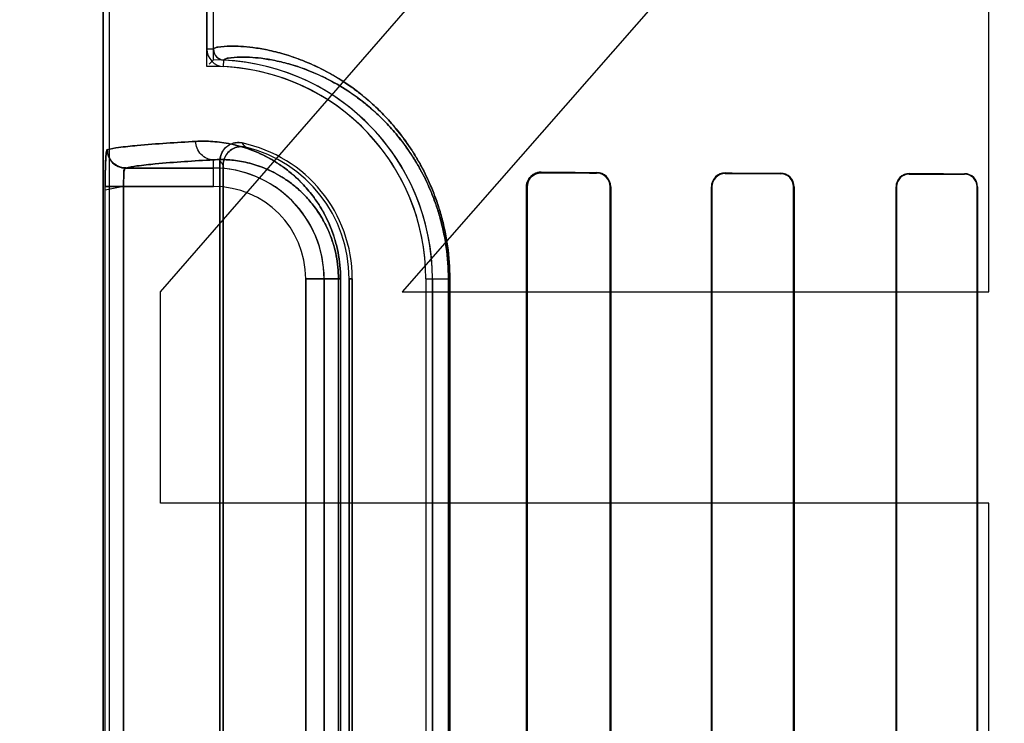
# Model space of a CAD drawing. Header units: millimetres. Extents: x 0 to 297, y 0 to 210.
# Tile 350 of 446: x 242.267 to 242.507, y 157.875 to 158.047. Entities that reach past the tile are written whole.
import ezdxf

# ---------------------------------------------------------------- set-up
doc = ezdxf.new("R2010")
doc.units = ezdxf.units.MM
doc.header["$LTSCALE"] = 16.335
doc.layers.get('0').update_dxf_attribs({"linetype": 'CONTINUOUS'})
for name, color, linetype in [('AXES_REF', 7, 'CONTINUOUS'), ('INTFCLR_1', 7, 'CONTINUOUS'), ('INTFCLR_72935', 7, 'CONTINUOUS')]:
    doc.layers.add(name, color=color, linetype=linetype)

msp = doc.modelspace()

# ---------------------------------------------------------------- linework, layer by layer
at = {"color": 7, "linetype": 'Continuous'}
for p, q in [((242.300971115, 157.9804289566), (242.503471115, 158.2130885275)), ((242.503471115, 158.1441523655), (242.3600336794, 157.9804289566)), ((242.503471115, 157.9804289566), (242.503471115, 158.1441523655)), ((242.300971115, 157.928726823), (242.300971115, 157.9804289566)), ((242.3600336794, 157.9804289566), (242.503471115, 157.9804289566)), ((242.503471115, 157.928726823), (242.300971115, 157.928726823)), ((242.503471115, 157.8080885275), (242.503471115, 157.928726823))]:
    msp.add_line(p, q, dxfattribs=at)
for radius in [8.7262453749, 8.7255, 8.6696226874]:
    msp.add_circle((241.415033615, 154.4105885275), radius, dxfattribs=at)
msp.add_arc((241.415033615, 154.4105885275), 8.64, 278.2771290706, 261.7228709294, dxfattribs=at)
at = {"layer": 'AXES_REF', "color": 9, "linetype": 'Continuous'}
msp.add_circle((241.415033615, 154.4105885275), 5.3357191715, dxfattribs=at)
msp.add_arc((241.415033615, 154.4105885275), 7.9600610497, 94.4118118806, 85.5881881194, dxfattribs=at)
at = {"layer": 'INTFCLR_1', "color": 6, "linetype": 'Continuous'}
for p, q in [((242.2868884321, 157.5605757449), (242.2868884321, 159.9635757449)), ((242.2884753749, 157.5605757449), (242.2884753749, 159.9635908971)), ((242.3123014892, 159.1244073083), (242.3123014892, 158.0397441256)), ((242.3138884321, 158.0397441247), (242.3138884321, 159.1244073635)), ((242.3154753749, 157.7387447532), (242.3154753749, 158.0124067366)), ((242.3162627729, 158.0114194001), (242.3162627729, 157.7397320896)), ((242.3904320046, 158.0060757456), (242.3904320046, 157.7450757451)), ((242.3905951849, 158.0060757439), (242.3905951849, 157.7450757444)), ((242.410889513, 157.7450757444), (242.410889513, 158.0060757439)), ((242.4110370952, 157.7450757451), (242.4110370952, 158.0060757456)), ((242.4356361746, 158.0060757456), (242.4356361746, 157.7450757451)), ((242.4357725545, 158.0060757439), (242.4357725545, 157.7450757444)), ((242.4557332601, 157.7450757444), (242.4557332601, 158.0060757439)), ((242.4558611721, 157.7450757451), (242.4558611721, 158.0060757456)), ((242.4807881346, 158.0060757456), (242.4807881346, 157.7450757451)), ((242.4809094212, 158.0060757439), (242.4809094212, 157.7450757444)), ((242.5006108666, 157.7450757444), (242.5006108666, 158.0060757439)), ((242.5007268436, 157.7450757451), (242.5007268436, 158.0060757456)), ((242.3470469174, 157.7675757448), (242.3470469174, 157.9835757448)), ((242.3478343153, 157.9835757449), (242.3478343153, 157.7675757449)), ((242.3658343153, 157.9835757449), (242.3658343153, 157.7675757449)), ((242.3674212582, 157.7675757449), (242.3674212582, 157.9835757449))]:
    msp.add_line(p, q, dxfattribs=at)
at = {"layer": 'INTFCLR_1', "color": 9, "linetype": 'Continuous'}
for p, q in [((242.3138884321, 158.0397440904), (242.3123014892, 158.0397441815)), ((242.3163824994, 158.0354617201), (242.3164588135, 158.0370468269)), ((242.3138884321, 158.0061536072), (242.3138884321, 158.012672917)), ((242.3138884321, 158.0106529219), (242.2923880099, 158.0106529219)), ((242.3940352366, 158.0095004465), (242.3940352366, 158.0096600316)), ((242.4075352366, 158.0095937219), (242.4075352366, 158.0094434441)), ((242.4390352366, 158.0093273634), (242.4390352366, 158.0094618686)), ((242.4525352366, 158.0094130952), (242.4525352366, 158.0092836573)), ((242.4840352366, 158.009193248), (242.4840352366, 158.0093133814)), ((242.4975352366, 158.0092758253), (242.4975352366, 158.0091588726)), ((242.2874080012, 157.7449978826), (242.2874080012, 158.0061536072)), ((242.2919032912, 158.0061536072), (242.2919032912, 157.7449978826)), ((242.2919032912, 158.0061536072), (242.3138884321, 158.0061536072)), ((242.3904320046, 158.0060757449), (242.3905951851, 158.0060757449)), ((242.4108895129, 158.0060757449), (242.4110370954, 158.0060757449)), ((242.4356361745, 158.0060757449), (242.4357725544, 158.0060757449)), ((242.4557332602, 158.0060757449), (242.4558611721, 158.0060757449)), ((242.4807881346, 158.0060757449), (242.4809094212, 158.0060757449)), ((242.5006108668, 158.0060757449), (242.5007268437, 158.0060757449)), ((242.3364662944, 157.9835757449), (242.3364662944, 157.7675757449)), ((242.3364662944, 157.9835757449), (242.3449747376, 157.9835757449)), ((242.340965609, 157.7675757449), (242.340965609, 157.9835757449)), ((242.3444488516, 157.7675757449), (242.3444488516, 157.9835757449)), ((242.3449747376, 157.9835757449), (242.3449747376, 157.7675757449)), ((242.3470469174, 157.9835757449), (242.3478343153, 157.9835757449)), ((242.3658343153, 157.9835757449), (242.3716696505, 157.9835757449)), ((242.3713377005, 157.7675757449), (242.3713377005, 157.9835757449)), ((242.3716696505, 157.9835757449), (242.3716696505, 157.7675757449))]:
    msp.add_line(p, q, dxfattribs=at)
at = {"layer": 'INTFCLR_1', "color": 7, "linetype": 'Continuous'}
for p, q in [((242.2919032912, 158.0061536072), (242.2874060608, 158.0052841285)), ((242.2874080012, 158.0061536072), (242.2919032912, 158.0061536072))]:
    msp.add_line(p, q, dxfattribs=at)
msp.add_lwpolyline([(242.3940352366, 158.0095004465), (242.3939126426, 158.0094987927), (242.3937889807, 158.0094926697), (242.3936644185, 158.0094819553), (242.3935381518, 158.009466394), (242.3934113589, 158.0094459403), (242.3932871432, 158.0094211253), (242.3931665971, 158.0093924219), (242.3930488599, 158.0093598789), (242.3929340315, 158.0093237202)], dxfattribs=at)
at = {"layer": 'INTFCLR_1', "color": 6, "linetype": 'Continuous'}
for centre, radius, start, end in [((242.3165886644, 158.0397439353), 0.0042871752, 179.9974572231, 267.2436646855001), ((242.3165886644, 158.0397439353), 0.0027002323, 179.9967087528, 267.2436535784), ((242.3138884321, 157.9835757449), 0.0535328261, 0, 87.2479465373), ((242.3138884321, 157.9835757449), 0.0519458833, 1.4556e-06, 87.24801020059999), ((242.3138884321, 157.9835757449), 0.0339458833, 2.2274e-06, 78.1110808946), ((242.3138884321, 157.9835757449), 0.0331584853, 359.9999997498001, 76.16476395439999), ((242.3940164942, 158.0060755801), 0.0035844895, 89.7004139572, 179.9973544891), ((242.4075189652, 158.0060756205), 0.0035181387, 0.002037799, 89.73500501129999), ((242.4075216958, 158.006075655), 0.0033678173, 0.0015117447, 89.76963373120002), ((242.4390222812, 158.0060755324), 0.0033862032, 89.7808025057, 179.996392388), ((242.4390250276, 158.0060747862), 0.0032525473, 89.82016563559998, 179.9831292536), ((242.4525230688, 158.0060749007), 0.0033381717, 0.014502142, 89.7911535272), ((242.4840261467, 158.0060753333), 0.0032380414, 89.83915646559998, 179.9927043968), ((242.4525250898, 158.0060754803), 0.0032081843, 0.0047072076, 89.81878907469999), ((242.4840274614, 158.0060751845), 0.0031180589, 89.8571245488, 179.9897200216), ((242.4975270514, 158.0060750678), 0.0030838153, 0.012561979, 89.84792499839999), ((242.4975261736, 158.0060751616), 0.0032006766, 0.0104534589, 89.83776259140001)]:
    msp.add_arc(centre, radius, start, end, dxfattribs=at)
at = {"layer": 'INTFCLR_1', "color": 9, "linetype": 'Continuous'}
for centre, radius, start, end in [((242.2574567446, 157.9577317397), 0.08666615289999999, 42.04405216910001, 42.9598198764), ((242.2577420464, 157.9655569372), 0.07435079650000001, 38.0856594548, 39.0588530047), ((242.3138884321, 157.9835757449), 0.0270771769, 0, 89.9999999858), ((242.3138884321, 157.9835757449), 0.0225778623, 2.598e-07, 89.99999993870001)]:
    msp.add_arc(centre, radius, start, end, dxfattribs=at)
at = {"layer": 'INTFCLR_1', "color": 6, "linetype": 'Continuous'}
for major_axis, ratio, start_param, end_param in [((0.4693968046, 0), 0.0034906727, -2.5485709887, -2.4989177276), ((0.4963968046, 0), 0.0034906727, -2.4721230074, -2.4294368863), ((0.4693968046, 0), 0.0034906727, -2.3940887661, -2.3526946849), ((0.4963968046, 0), 0.0034906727, -2.3371288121, -2.3000343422), ((0.4693968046, 0), 0.0034906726, -2.262071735, -2.2252929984), ((0.4963968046, 0), 0.0034906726, -2.217857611, -2.1841931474)]:
    msp.add_ellipse((242.7832852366, 158.0105757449), major_axis=major_axis, ratio=ratio, start_param=start_param, end_param=end_param, dxfattribs=at)
at = {"layer": 'INTFCLR_1', "color": 9, "linetype": 'Continuous'}
for points, knots in [([(242.3716696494, 157.9835757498), (242.3716696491, 157.9862652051), (242.3714352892, 157.9896200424), (242.3708127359, 157.9935637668), (242.3703310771, 157.9960642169), (242.3696011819, 157.9990566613), (242.3687048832, 158.0019302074), (242.3679126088, 158.004113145), (242.3667306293, 158.007094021), (242.3651766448, 158.0103453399), (242.3631926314, 158.0137713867), (242.3612446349, 158.0167847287), (242.3591935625, 158.0195264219), (242.35707375, 158.0220046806), (242.3550475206, 158.0241870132), (242.3516636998, 158.0274373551), (242.3468466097, 158.0311905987), (242.3419899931, 158.0340863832), (242.3383524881, 158.0358571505), (242.3351165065, 158.0372317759), (242.3313771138, 158.0385195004), (242.3272578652, 158.039549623), (242.3236988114, 158.040149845), (242.3206941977, 158.0404392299), (242.3178586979, 158.0405242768), (242.3156393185, 158.0403770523), (242.3143217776, 158.0401151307), (242.3138883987, 158.039867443), (242.3138884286, 158.0397441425)], [0, 0, 0, 0, 0.08892935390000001, 0.1106974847, 0.1320156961, 0.1731121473, 0.21247223, 0.2314805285, 0.2498887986, 0.3184980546, 0.3503473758, 0.3807584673, 0.4371051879, 0.4633880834, 0.4885695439, 0.5355476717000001, 0.6184022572, 0.6898557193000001, 0.7220813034, 0.7521202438, 0.8060674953, 0.8526640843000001, 0.8923378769, 0.9253925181, 0.9521389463, 0.9869003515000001, 0.9959229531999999, 1, 1, 1, 1]), ([(242.3713377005, 157.983575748), (242.3713377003, 157.9861444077), (242.3711148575, 157.9893484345), (242.3705227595, 157.993115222), (242.3700647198, 157.9955031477), (242.369370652, 157.9983607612), (242.3685182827, 158.0011049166), (242.3677648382, 158.00318944), (242.3666410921, 158.0060350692), (242.3651636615, 158.009138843), (242.3632770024, 158.0124094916), (242.361425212, 158.015284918), (242.3594753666, 158.0179009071), (242.3574600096, 158.0202651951), (242.3555342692, 158.0223461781), (242.3523192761, 158.0254439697), (242.3477425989, 158.0290193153), (242.3431276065, 158.0317752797), (242.3396720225, 158.0334579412), (242.3365993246, 158.0347622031), (242.3330491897, 158.0359813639), (242.3291391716, 158.0369519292), (242.3257615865, 158.0375120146), (242.3229120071, 158.0377752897), (242.3202194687, 158.0378419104), (242.3181220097, 158.0376848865), (242.3168600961, 158.0374183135), (242.3164584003, 158.0371669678), (242.3164588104, 158.0370468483)], [0, 0, 0, 0, 0.0892203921, 0.1110571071, 0.1324409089, 0.1736583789, 0.2131260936, 0.2321829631, 0.2506359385, 0.3193892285, 0.3512918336, 0.3817450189, 0.4381455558, 0.4644423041, 0.4896300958, 0.5366014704, 0.6193841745, 0.690715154, 0.7228680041, 0.752829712, 0.8066164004, 0.8530538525, 0.8925792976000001, 0.9255035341, 0.9521432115, 0.9868018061, 0.9958277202, 1, 1, 1, 1]), ([(242.3095942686, 158.0171722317), (242.3048052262, 158.0169078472), (242.2984850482, 158.0165371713), (242.2912625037, 158.0157671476), (242.2888086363, 158.0153991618), (242.2878971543, 158.0151522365)], [0, 0, 0, 0, 0.6598379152, 0.8700864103, 1, 1, 1, 1]), ([(242.3449747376, 157.9835757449), (242.3449747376, 157.9846676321), (242.3448696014, 157.9868225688), (242.3444133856, 157.9899481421), (242.3437074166, 157.9928711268), (242.342810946, 157.995543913), (242.3417756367, 157.9979618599), (242.3406433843, 158.0001380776), (242.3394423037, 158.0020971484), (242.3378256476, 158.0043808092), (242.3357295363, 158.0068368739), (242.3334921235, 158.0089334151), (242.3317080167, 158.0103619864), (242.3300005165, 158.0115976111), (242.3271358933, 158.0133838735), (242.3230593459, 158.0152595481), (242.3189883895, 158.0164150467), (242.3159093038, 158.0169408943), (242.3130646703, 158.0172323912), (242.310960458, 158.0172476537), (242.3095942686, 158.0171722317)], [0, 0, 0, 0, 0.0600364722, 0.1184052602, 0.1734305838, 0.2251527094, 0.2732309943, 0.3179069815, 0.3599202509, 0.3994803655, 0.4716625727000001, 0.5370235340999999, 0.5677436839, 0.5972889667, 0.6528695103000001, 0.7531358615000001, 0.842855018, 0.8846865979, 0.9247668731, 1, 1, 1, 1]), ([(242.3138884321, 158.012672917), (242.3133521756, 158.0126758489), (242.3122172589, 158.0129088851), (242.3107634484, 158.0139233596), (242.3098127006, 158.0154437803), (242.3095970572, 158.0166122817), (242.3095942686, 158.0171722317)], [0, 0, 0, 0, 0.2347880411, 0.4924247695, 0.7548388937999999, 1, 1, 1, 1]), ([(242.2923880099, 158.0106529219), (242.2932909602, 158.0108997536), (242.2957226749, 158.0112678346), (242.3028795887, 158.0120377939), (242.3091427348, 158.0124085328), (242.3138884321, 158.012672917)], [0, 0, 0, 0, 0.1299438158, 0.3401947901, 1, 1, 1, 1]), ([(242.3444488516, 157.9835757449), (242.3444488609, 157.9845274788), (242.3443576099, 157.9864056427), (242.3439617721, 157.9891294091), (242.343349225, 157.9916760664), (242.3425716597, 157.994003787), (242.3416737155, 157.9961088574), (242.3406918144, 157.9980028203), (242.3396504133, 157.9997069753), (242.3382494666, 158.0016914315), (242.3364339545, 158.0038235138), (242.3344964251, 158.0056413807), (242.3329521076, 158.0068778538), (242.3314754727, 158.0079458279), (242.3290004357, 158.0094862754), (242.3254804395, 158.011096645), (242.3219686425, 158.0120781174), (242.3193160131, 158.0125155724), (242.3168695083, 158.0127500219), (242.3150612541, 158.0127479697), (242.3138884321, 158.012672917)], [0, 0, 0, 0, 0.0604328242, 0.119177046, 0.1745224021, 0.2265289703, 0.2748288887, 0.3196949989, 0.3618754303, 0.4015421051, 0.4738501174, 0.5392506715, 0.5699101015, 0.59942468, 0.6549230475, 0.7547890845, 0.8440278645, 0.8855751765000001, 0.9253762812, 1, 1, 1, 1])]:
    msp.add_open_spline(points, degree=3, knots=knots, dxfattribs=at)
at = {"layer": 'INTFCLR_1', "color": 6, "linetype": 'Continuous'}
for points, knots in [([(242.3154753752, 158.0124067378), (242.3154753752, 158.0128897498), (242.315631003, 158.013863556), (242.3163202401, 158.0151654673), (242.3173866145, 158.0161815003), (242.3189301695, 158.0169010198), (242.320182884, 158.0169405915), (242.3208817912, 158.0167934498)], [0, 0, 0, 0, 0.182711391, 0.3654389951, 0.5479258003, 0.7298252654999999, 1, 1, 1, 1]), ([(242.2878971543, 158.0151522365), (242.2878981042, 158.0142964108), (242.2883507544, 158.0127897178), (242.2900282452, 158.011108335), (242.2915335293, 158.0106538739), (242.2923880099, 158.0106529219)], [0, 0, 0, 0, 0.3682330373, 0.6323456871, 1, 1, 1, 1]), ([(242.3218176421, 158.0157722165), (242.3213386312, 158.0158901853), (242.3203368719, 158.015968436), (242.3188862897, 158.0155947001), (242.3176383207, 158.0147708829), (242.3165742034, 158.0133985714), (242.3162627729, 158.0121523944), (242.3162627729, 158.0114194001)], [0, 0, 0, 0, 0.1831388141, 0.3651957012, 0.546523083, 0.7278870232, 1, 1, 1, 1]), ([(242.2923880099, 158.0106529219), (242.2919075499, 158.0105877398), (242.2920927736, 158.0090506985), (242.2918743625, 158.0077719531), (242.2919000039, 158.0066835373), (242.2919032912, 158.0061536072)], [0, 0, 0, 0, 0.3195498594, 0.6507406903, 1, 1, 1, 1])]:
    msp.add_open_spline(points, degree=3, knots=knots, dxfattribs=at)
at = {"layer": 'INTFCLR_1', "color": 7, "linetype": 'Continuous'}
for points, knots in [([(242.2874060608, 158.0052841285), (242.2874034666, 158.0058636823), (242.287409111, 158.0070159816), (242.2874219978, 158.0087053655), (242.2874505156, 158.0101874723), (242.2874878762, 158.0114270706), (242.2875326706, 158.0125081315), (242.2875943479, 158.0134821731), (242.2876656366, 158.014345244), (242.2877616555, 158.014815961), (242.2878242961, 158.0151324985), (242.2878971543, 158.0151522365)], [0, 0, 0, 0, 0.1753904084, 0.3487046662, 0.5113042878, 0.6238686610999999, 0.7243020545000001, 0.8377938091, 0.9227224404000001, 0.9771563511, 1, 1, 1, 1]), ([(242.2878971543, 158.0151522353), (242.2877505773, 158.0146602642), (242.287569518, 158.0136060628), (242.2875053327, 158.0118195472), (242.28742026, 158.0093203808), (242.2874080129, 158.0073799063), (242.2874080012, 158.0061536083)], [0, 0, 0, 0, 0.1687055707, 0.355605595, 0.5925886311, 1, 1, 1, 1]), ([(242.3940352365, 158.0095004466), (242.3935853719, 158.0094942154), (242.3925677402, 158.0093066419), (242.3910845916, 158.008212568), (242.3905913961, 158.006843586), (242.3905951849, 158.0060757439)], [0, 0, 0, 0, 0.2535538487, 0.5672631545, 1, 1, 1, 1]), ([(242.3929340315, 158.0093237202), (242.3923594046, 158.0091316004), (242.3911284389, 158.0083212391), (242.3905951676, 158.006870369), (242.3905951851, 158.0060757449)], [0, 0, 0, 0, 0.4326208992, 1, 1, 1, 1])]:
    msp.add_open_spline(points, degree=3, knots=knots, dxfattribs=at)
at = {"layer": 'INTFCLR_72935', "color": 6, "linetype": 'Continuous'}
for p, q in [((242.2868884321, 159.9635757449), (242.2868884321, 157.5605757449)), ((242.2884753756, 157.5605757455), (242.2884753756, 159.9636060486)), ((242.3123014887, 158.0354973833), (242.3123014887, 159.1286541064)), ((242.3138884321, 158.037108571), (242.3138884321, 159.1270429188)), ((242.3138884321, 158.0371085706), (242.312825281, 158.0360346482)), ((242.3154753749, 158.0124067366), (242.3154753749, 157.7387447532)), ((242.3162627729, 157.7397320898), (242.3162627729, 158.0114194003)), ((242.3904320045, 157.7450757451), (242.3904320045, 158.0060757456)), ((242.3905951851, 157.7450757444), (242.3905951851, 158.0060757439)), ((242.4108895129, 158.0060757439), (242.4108895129, 157.7450757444)), ((242.4110370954, 158.0060757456), (242.4110370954, 157.7450757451)), ((242.4356361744, 157.7450757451), (242.4356361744, 158.0060757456)), ((242.4357725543, 157.7450757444), (242.4357725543, 158.0060757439)), ((242.4557332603, 158.0060757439), (242.4557332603, 157.7450757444)), ((242.455861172, 158.0060757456), (242.455861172, 157.7450757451)), ((242.4807881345, 157.7450757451), (242.4807881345, 158.0060757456)), ((242.480909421, 157.7450757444), (242.480909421, 158.0060757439)), ((242.5006108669, 158.0060757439), (242.5006108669, 157.7450757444)), ((242.5007268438, 158.0060757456), (242.5007268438, 157.7450757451)), ((242.3470469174, 157.983575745), (242.3470469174, 157.7675757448)), ((242.3478343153, 157.7675757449), (242.3478343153, 157.9835757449)), ((242.3658343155, 157.9835757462), (242.3658343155, 157.7675757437)), ((242.3674212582, 157.9835757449), (242.3674212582, 157.7675757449))]:
    msp.add_line(p, q, dxfattribs=at)
at = {"layer": 'INTFCLR_72935', "color": 9, "linetype": 'Continuous'}
for p, q in [((242.3138884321, 158.0061536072), (242.3138884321, 158.012672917)), ((242.2923880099, 158.0106529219), (242.3138884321, 158.0106529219)), ((242.3940352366, 158.0096600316), (242.3940352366, 158.0095004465)), ((242.4075352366, 158.0094434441), (242.4075352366, 158.0095937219)), ((242.4390352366, 158.0094618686), (242.4390352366, 158.0093273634)), ((242.4525352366, 158.0092836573), (242.4525352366, 158.0094130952)), ((242.4840352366, 158.0093133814), (242.4840352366, 158.009193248)), ((242.4975352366, 158.0091588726), (242.4975352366, 158.0092758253)), ((242.2874080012, 157.7449978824), (242.2874080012, 158.0061536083)), ((242.3138884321, 158.0061536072), (242.2874080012, 158.0061536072)), ((242.2919032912, 157.7449978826), (242.2919032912, 158.0061536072)), ((242.3905951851, 158.0060757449), (242.3904320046, 158.0060757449)), ((242.4110370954, 158.0060757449), (242.4108895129, 158.0060757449)), ((242.4357725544, 158.0060757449), (242.4356361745, 158.0060757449)), ((242.4558611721, 158.0060757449), (242.4557332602, 158.0060757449)), ((242.4809094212, 158.0060757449), (242.4807881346, 158.0060757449)), ((242.5007268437, 158.0060757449), (242.5006108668, 158.0060757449)), ((242.3364662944, 157.7675757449), (242.3364662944, 157.9835757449)), ((242.3449747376, 157.9835757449), (242.3364662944, 157.9835757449)), ((242.340965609, 157.9835757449), (242.340965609, 157.7675757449)), ((242.3444488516, 157.9835757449), (242.3444488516, 157.7675757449)), ((242.3449747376, 157.983575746), (242.3449747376, 157.7675757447)), ((242.3478343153, 157.9835757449), (242.3470469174, 157.9835757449)), ((242.3658343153, 157.9835757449), (242.3716696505, 157.9835757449)), ((242.3713377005, 157.9835757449), (242.3713377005, 157.7675757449)), ((242.3716696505, 157.9835757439), (242.3716696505, 157.7675757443))]:
    msp.add_line(p, q, dxfattribs=at)
at = {"layer": 'INTFCLR_72935', "color": 7, "linetype": 'Continuous'}
for points in [[(242.3940352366, 158.0096600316), (242.3938961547, 158.009658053), (242.3937608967, 158.0096509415), (242.3936296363, 158.0096391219), (242.3935030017, 158.0096230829), (242.3933806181, 158.0096031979), (242.3932611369, 158.0095795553), (242.3931441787, 158.0095522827), (242.3930303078, 158.0095217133), (242.3929195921, 158.0094880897)], [(242.3929387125, 158.0093252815), (242.3930512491, 158.0093605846), (242.3931663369, 158.0093923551), (242.3932838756, 158.0094204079), (242.3934036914, 158.0094445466), (242.3935257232, 158.0094646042), (242.393650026, 158.0094804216), (242.3937765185, 158.0094918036), (242.3939049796, 158.0094985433), (242.3940352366, 158.0095004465)]]:
    msp.add_lwpolyline(points, dxfattribs=at)
at = {"layer": 'INTFCLR_72935', "color": 6, "linetype": 'Continuous'}
for centre, radius, start, end in [((242.3138884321, 157.9835757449), 0.0535328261, 0, 90), ((242.3138884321, 157.9835757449), 0.0519458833, 1.4556e-06, 91.7506546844), ((242.3138884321, 157.9835757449), 0.0339458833, 2.2274e-06, 78.1110808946), ((242.3138884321, 157.9835757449), 0.0331584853, 1.409e-07, 76.16476393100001), ((242.4075188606, 158.0060754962), 0.00351825, 0.0040615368, 89.7333139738), ((242.4075217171, 158.0060756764), 0.0033677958, 0.0011480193, 89.76999188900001), ((242.4390224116, 158.0060756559), 0.0033862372, 89.782997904, 179.9984823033), ((242.439024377, 158.0060755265), 0.0032518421, 89.80865887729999, 179.9961701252), ((242.4525236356, 158.0060755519), 0.0033375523, 0.0033256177, 89.80084531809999), ((242.4840259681, 158.0060755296), 0.0032378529, 89.83598721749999, 179.996178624), ((242.4525251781, 158.0060755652), 0.0032080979, 0.0031917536, 89.8203575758), ((242.4840271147, 158.0060755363), 0.0031177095, 89.85073905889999, 179.9961845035), ((242.4975265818, 158.0060755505), 0.0032002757, 0.0034933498, 89.8450470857), ((242.4975275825, 158.0060755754), 0.0030832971, 0.003131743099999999, 89.85776348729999)]:
    msp.add_arc(centre, radius, start, end, dxfattribs=at)
at = {"layer": 'INTFCLR_72935', "color": 9, "linetype": 'Continuous'}
for centre, radius, start, end in [((242.2574567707, 157.9577317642), 0.08666611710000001, 42.04405168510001, 42.9598197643), ((242.2577420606, 157.965556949), 0.07435077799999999, 38.0856590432, 39.0588528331), ((242.3138884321, 157.9835757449), 0.0270771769, 0, 90.0000000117), ((242.3138884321, 157.9835757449), 0.0225778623, 2.598e-07, 89.99999993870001)]:
    msp.add_arc(centre, radius, start, end, dxfattribs=at)
at = {"layer": 'INTFCLR_72935', "color": 7, "linetype": 'Continuous'}
msp.add_arc((242.292398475, 158.0151536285), 0.0045010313, 180.0177188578, 269.866775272, dxfattribs=at)
at = {"layer": 'INTFCLR_72935', "color": 6, "linetype": 'Continuous'}
for major_axis, ratio, start_param, end_param in [((0.4693968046, 0), 0.0034906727, -2.5485709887, -2.4989177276), ((0.4963968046, 0), 0.0034906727, -2.4721230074, -2.4294368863), ((0.4693968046, 0), 0.0034906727, -2.3940887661, -2.3526946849), ((0.4963968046, 0), 0.0034906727, -2.3371288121, -2.3000343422), ((0.4693968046, 0), 0.0034906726, -2.262071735, -2.2252929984), ((0.4963968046, 0), 0.0034906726, -2.217857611, -2.1841931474)]:
    msp.add_ellipse((242.7832852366, 158.0105757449), major_axis=major_axis, ratio=ratio, start_param=start_param, end_param=end_param, dxfattribs=at)
at = {"layer": 'INTFCLR_72935', "color": 9, "linetype": 'Continuous'}
for points, knots in [([(242.3138884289, 158.0397441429), (242.313888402, 158.0398689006), (242.3143291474, 158.0401175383), (242.315656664, 158.0403794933), (242.3178912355, 158.0405251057), (242.3207347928, 158.0404363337), (242.323734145, 158.040144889), (242.327280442, 158.0395443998), (242.3305692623, 158.0387209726), (242.3334629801, 158.0378011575), (242.336750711, 158.0365882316), (242.3411898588, 158.0345613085), (242.3456975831, 158.0318769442), (242.3489429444, 158.0295277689), (242.3509089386, 158.02795272), (242.352982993, 158.0261698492), (242.35560916, 158.0236479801), (242.3587142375, 158.0201632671), (242.3612116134, 158.0168311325), (242.3631598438, 158.0138250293), (242.365151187, 158.0103948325), (242.3669602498, 158.0066181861), (242.3683120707, 158.0030625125), (242.369040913, 158.0008530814), (242.3697338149, 157.9985110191), (242.3703271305, 157.9960828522), (242.3708106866, 157.9935757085), (242.3714347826, 157.9896265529), (242.3716696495, 157.9862682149), (242.3716696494, 157.9835757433)], [0, 0, 0, 0, 0.004125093, 0.0132564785, 0.0482716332, 0.0750900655, 0.1080986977, 0.1475742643, 0.1940030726, 0.220035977, 0.2479478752, 0.3098346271, 0.3811008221, 0.4210070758, 0.4422222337, 0.4643790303, 0.5114245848, 0.5624876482, 0.6185464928, 0.6489140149, 0.6808923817, 0.7496495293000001, 0.7870559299, 0.8066095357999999, 0.8265636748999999, 0.8678037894, 0.8891910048, 0.9109738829, 1, 1, 1, 1]), ([(242.3164588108, 158.0370468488), (242.3164583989, 158.0371683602), (242.3168670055, 158.03742082), (242.318138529, 158.0376872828), (242.3202503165, 158.0378429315), (242.3229505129, 158.0377727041), (242.3257951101, 158.0375074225), (242.329160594, 158.0369470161), (242.3322819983, 158.0361712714), (242.3350289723, 158.0353014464), (242.3381512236, 158.0341519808), (242.3423681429, 158.0322267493), (242.3466499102, 158.0296730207), (242.3497327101, 158.0274364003), (242.3516007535, 158.0259359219), (242.3535720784, 158.0242365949), (242.3560684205, 158.021831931), (242.3590200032, 158.0185081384), (242.3613938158, 158.0153292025), (242.3632458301, 158.0124606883), (242.3651394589, 158.0091860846), (242.3668595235, 158.005580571), (242.368144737, 158.0021861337), (242.3688377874, 158.0000764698), (242.3694967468, 157.9978398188), (242.3700609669, 157.9955209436), (242.3705208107, 157.9931266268), (242.3711143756, 157.9893546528), (242.3713377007, 157.9861472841), (242.3713377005, 157.9835757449)], [0, 0, 0, 0, 0.004220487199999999, 0.0133545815, 0.04826561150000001, 0.0749769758, 0.1078554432, 0.1471834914, 0.1934537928, 0.2194060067, 0.2472383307, 0.308975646, 0.380119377, 0.4199814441, 0.4411803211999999, 0.4633254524, 0.5103642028, 0.5614471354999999, 0.617559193, 0.6479685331, 0.6800001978, 0.7489013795, 0.7864009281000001, 0.8060068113, 0.826016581, 0.8673780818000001, 0.888831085, 0.9106825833, 1, 1, 1, 1]), ([(242.2878971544, 158.0151522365), (242.2888086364, 158.0153991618), (242.2912625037, 158.0157671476), (242.298485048, 158.0165371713), (242.3048052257, 158.0169078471), (242.3095942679, 158.0171722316)], [0, 0, 0, 0, 0.1299135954, 0.3401620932, 1, 1, 1, 1]), ([(242.3095942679, 158.0171722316), (242.3109570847, 158.0172474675), (242.3138111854, 158.0172273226), (242.3182560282, 158.0166199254), (242.3230221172, 158.0152732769), (242.3271059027, 158.0134003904), (242.3304538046, 158.0113167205), (242.3326027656, 158.0096807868), (242.3343184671, 158.0081593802), (242.3361043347, 158.0063974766), (242.3383097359, 158.0038138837), (242.3402930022, 158.0008055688), (242.3417569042, 157.9980020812), (242.3427984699, 157.9955772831), (242.3437008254, 157.9928949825), (242.3444083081, 157.989973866), (242.3448682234, 157.9868389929), (242.3449747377, 157.9846796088), (242.3449747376, 157.9835757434)], [0, 0, 0, 0, 0.0750536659, 0.1564805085, 0.2459796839, 0.3464559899, 0.4023291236, 0.4625807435, 0.4947026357, 0.5283756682, 0.6004715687, 0.6810517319, 0.7259046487, 0.7742538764, 0.8260146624, 0.8813433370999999, 0.9392998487, 1, 1, 1, 1]), ([(242.3138884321, 158.012672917), (242.3133521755, 158.0126758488), (242.3122172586, 158.012908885), (242.3107634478, 158.0139233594), (242.3098126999, 158.0154437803), (242.3095970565, 158.0166122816), (242.3095942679, 158.0171722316)], [0, 0, 0, 0, 0.234788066, 0.4924248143, 0.7548389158, 1, 1, 1, 1]), ([(242.3138884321, 158.012672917), (242.3091427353, 158.0124085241), (242.3028795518, 158.0120377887), (242.2957226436, 158.0112678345), (242.2932909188, 158.0108997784), (242.2923880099, 158.0106529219)], [0, 0, 0, 0, 0.6598051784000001, 0.8700608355, 1, 1, 1, 1]), ([(242.3138884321, 158.012672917), (242.3150583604, 158.0127477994), (242.3175115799, 158.0127509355), (242.3213381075, 158.0122516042), (242.3254482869, 158.0111084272), (242.3289745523, 158.0095005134), (242.3318673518, 158.0077033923), (242.333726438, 158.0062886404), (242.3352110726, 158.0049710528), (242.3367585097, 158.0034421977), (242.3386704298, 158.0011972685), (242.3403885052, 157.9985823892), (242.3416574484, 157.9961440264), (242.3425607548, 157.9940332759), (242.3433434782, 157.9916967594), (242.343957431, 157.9891514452), (242.3443563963, 157.9864198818), (242.3444489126, 157.9845379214), (242.3444488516, 157.9835757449)], [0, 0, 0, 0, 0.0744459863, 0.1553115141, 0.2443281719, 0.3444036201, 0.400194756, 0.4603491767, 0.492487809, 0.5261985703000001, 0.5984270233, 0.6792967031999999, 0.7242751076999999, 0.7728542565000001, 0.8249392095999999, 0.8805747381, 0.9388989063, 1, 1, 1, 1])]:
    msp.add_open_spline(points, degree=3, knots=knots, dxfattribs=at)
at = {"layer": 'INTFCLR_72935', "color": 6, "linetype": 'Continuous'}
for points, knots in [([(242.3138884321, 158.0397441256), (242.3138884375, 158.0392362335), (242.3142683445, 158.0378813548), (242.3156369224, 158.037086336), (242.3164588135, 158.0370468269)], [0, 0, 0, 0, 0.3816636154, 1, 1, 1, 1]), ([(242.3208817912, 158.0167934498), (242.3204091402, 158.0168929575), (242.3194241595, 158.0169412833), (242.3180081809, 158.016535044), (242.3167942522, 158.0157008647), (242.3157721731, 158.0143386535), (242.3154753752, 158.0131209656), (242.3154753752, 158.0124067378)], [0, 0, 0, 0, 0.1827114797, 0.3654396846, 0.547926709, 0.7298253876, 1, 1, 1, 1]), ([(242.3162627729, 158.0114194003), (242.3162627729, 158.0119127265), (242.3164263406, 158.0129041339), (242.3171361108, 158.0142232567), (242.3182344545, 158.0152380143), (242.3198214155, 158.0159430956), (242.3211059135, 158.015947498), (242.3218176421, 158.0157722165)], [0, 0, 0, 0, 0.1831398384, 0.3651953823, 0.546521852, 0.727886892, 1, 1, 1, 1])]:
    msp.add_open_spline(points, degree=3, knots=knots, dxfattribs=at)
at = {"layer": 'INTFCLR_72935', "color": 7, "linetype": 'Continuous'}
for points, knots in [([(242.2879522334, 158.0152092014), (242.2878662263, 158.0153116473), (242.2876864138, 158.0145331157), (242.2876060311, 158.0135934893), (242.2874795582, 158.0115242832), (242.2874371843, 158.0095316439), (242.2874125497, 158.0078671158), (242.2874080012, 158.006732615), (242.2874080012, 158.00615361)], [0, 0, 0, 0, 0.0440197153, 0.1339656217, 0.4566814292, 0.6255919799, 0.8094559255, 1, 1, 1, 1]), ([(242.2874080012, 158.0061536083), (242.2874080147, 158.0069855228), (242.2874161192, 158.008585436), (242.2874689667, 158.0108276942), (242.2875313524, 158.0130061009), (242.287711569, 158.0144029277), (242.2878971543, 158.0151522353)], [0, 0, 0, 0, 0.2764959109, 0.5316625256, 0.7456761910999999, 1, 1, 1, 1]), ([(242.2924424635, 158.0106814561), (242.291586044, 158.0106773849), (242.2900724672, 158.0111298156), (242.2883925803, 158.0128270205), (242.2879481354, 158.0143467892), (242.2879522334, 158.0152092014)], [0, 0, 0, 0, 0.366733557, 0.6307002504, 1, 1, 1, 1]), ([(242.2919032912, 158.0061536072), (242.2919032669, 158.0066684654), (242.2918867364, 158.0076857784), (242.2920987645, 158.0089851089), (242.2918449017, 158.0105789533), (242.2923880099, 158.0106529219)], [0, 0, 0, 0, 0.3396962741, 0.6383566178, 1, 1, 1, 1]), ([(242.2919032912, 158.0061536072), (242.2919032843, 158.0064431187), (242.291909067, 158.0072517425), (242.2919668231, 158.008698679), (242.2920430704, 158.0095465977), (242.2922541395, 158.0107931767), (242.2924424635, 158.0106814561)], [0, 0, 0, 0, 0.188311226, 0.5371313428, 0.8575728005, 1, 1, 1, 1]), ([(242.3904320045, 158.0060757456), (242.3904320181, 158.0066439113), (242.3906974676, 158.0077180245), (242.3918949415, 158.0091972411), (242.3932341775, 158.0096500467), (242.3940352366, 158.0096600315)], [0, 0, 0, 0, 0.3057548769, 0.5688815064, 1, 1, 1, 1]), ([(242.3905951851, 158.0060757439), (242.3905949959, 158.006671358), (242.3909051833, 158.007816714), (242.3921695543, 158.0091511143), (242.3933819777, 158.0094894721), (242.3940352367, 158.0095004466)], [0, 0, 0, 0, 0.3351506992, 0.6323607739, 1, 1, 1, 1]), ([(242.3905951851, 158.0060757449), (242.3905951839, 158.0065302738), (242.3908621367, 158.0079331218), (242.3920467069, 158.0090284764), (242.3929387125, 158.0093252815)], [0, 0, 0, 0, 0.3259164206, 1, 1, 1, 1])]:
    msp.add_open_spline(points, degree=3, knots=knots, dxfattribs=at)

doc.saveas('drawing.dxf')
